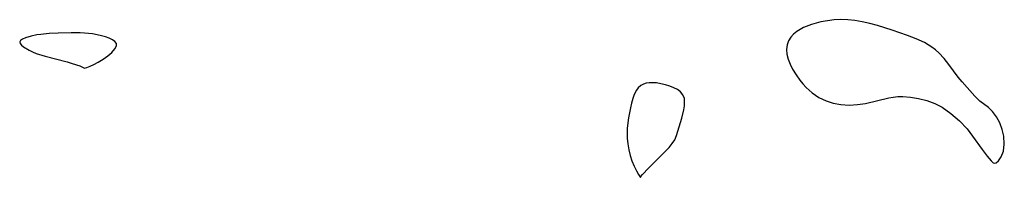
# Model space of a CAD drawing. Header units: metres. Extents: x 1073367 to 1082519, y 1569854 to 1574957.
# Tile 439 of 656: x 1077326 to 1077520, y 1571857 to 1571888. Entities that reach past the tile are written whole.
import ezdxf

# ---------------------------------------------------------------- set-up
doc = ezdxf.new("R2010")
doc.units = ezdxf.units.M
doc.layers.add('CGG_CurvaNivelLidar_v1', color=253, linetype='Continuous', lineweight=30)

msp = doc.modelspace()

# ---------------------------------------------------------------- linework, layer by layer
at = {"layer": 'CGG_CurvaNivelLidar_v1'}
for p, q in [((1077483.2591, 1571887.1774, 69), (1077482.3363, 1571886.9088, 69)), ((1077484.2155, 1571887.4032, 69), (1077483.2591, 1571887.1774, 69)), ((1077485.4878, 1571887.6356, 69), (1077484.2155, 1571887.4032, 69)), ((1077486.7918, 1571887.7925, 69), (1077485.4878, 1571887.6356, 69)), ((1077488.1183, 1571887.8581, 69), (1077486.7918, 1571887.7925, 69)), ((1077489.5247, 1571887.815, 69), (1077488.1183, 1571887.8581, 69)), ((1077490.9389, 1571887.6685, 69), (1077489.5247, 1571887.815, 69)), ((1077492.3529, 1571887.4323, 69), (1077490.9389, 1571887.6685, 69)), ((1077493.878, 1571887.0895, 69), (1077492.3529, 1571887.4323, 69)), ((1077495.3934, 1571886.682, 69), (1077493.878, 1571887.0895, 69)), ((1077331.5548, 1571885.1063, 69), (1077329.8698, 1571884.9427, 69)), ((1077333.291, 1571885.2027, 69), (1077331.5548, 1571885.1063, 69)), ((1077335.921, 1571885.2685, 69), (1077333.291, 1571885.2027, 69)), ((1077337.663, 1571885.2567, 69), (1077335.921, 1571885.2685, 69)), ((1077338.5237, 1571885.2148, 69), (1077337.663, 1571885.2567, 69)), ((1077340.1385, 1571885.0229, 69), (1077338.5237, 1571885.2148, 69)), ((1077479.4198, 1571885.5052, 69), (1077478.7783, 1571884.9726, 69)), ((1077480.7748, 1571886.2959, 69), (1077479.4198, 1571885.5052, 69)), ((1077482.3363, 1571886.9088, 69), (1077480.7748, 1571886.2959, 69)), ((1077498.2689, 1571885.7935, 69), (1077495.3934, 1571886.682, 69)), ((1077501.3108, 1571884.7455, 69), (1077498.2689, 1571885.7935, 69)), ((1077325.8972, 1571883.734, 69), (1077325.7121, 1571883.444, 69)), ((1077325.7121, 1571883.444, 69), (1077325.7773, 1571883.1466, 69)), ((1077325.7773, 1571883.1466, 69), (1077326.0418, 1571882.8325, 69)), ((1077326.2935, 1571884.0026, 69), (1077325.8972, 1571883.734, 69)), ((1077326.8449, 1571884.2493, 69), (1077326.2935, 1571884.0026, 69)), ((1077327.955, 1571884.5921, 69), (1077326.8449, 1571884.2493, 69)), ((1077329.132, 1571884.8342, 69), (1077327.955, 1571884.5921, 69)), ((1077329.8698, 1571884.9427, 69), (1077329.132, 1571884.8342, 69)), ((1077341.0251, 1571884.8587, 69), (1077340.1385, 1571885.0229, 69)), ((1077341.8785, 1571884.6621, 69), (1077341.0251, 1571884.8587, 69)), ((1077342.6842, 1571884.4357, 69), (1077341.8785, 1571884.6621, 69)), ((1077343.4213, 1571884.1789, 69), (1077342.6842, 1571884.4357, 69)), ((1077344.0595, 1571883.8875, 69), (1077343.4213, 1571884.1789, 69)), ((1077344.5563, 1571883.5532, 69), (1077344.0595, 1571883.8875, 69)), ((1077344.8525, 1571883.1628, 69), (1077344.5563, 1571883.5532, 69)), ((1077344.8455, 1571882.6695, 69), (1077344.8525, 1571883.1628, 69)), ((1077477.8014, 1571883.6568, 69), (1077477.5197, 1571882.876, 69)), ((1077478.2434, 1571884.3757, 69), (1077477.8014, 1571883.6568, 69)), ((1077478.7783, 1571884.9726, 69), (1077478.2434, 1571884.3757, 69)), ((1077503.0437, 1571884.0748, 69), (1077501.3108, 1571884.7455, 69)), ((1077504.6699, 1571883.3213, 69), (1077503.0437, 1571884.0748, 69)), ((1077506.1414, 1571882.4322, 69), (1077504.6699, 1571883.3213, 69)), ((1077326.0418, 1571882.8325, 69), (1077326.4567, 1571882.5046, 69)), ((1077326.4567, 1571882.5046, 69), (1077327.581, 1571881.8238, 69)), ((1077327.581, 1571881.8238, 69), (1077328.2458, 1571881.4931, 69)), ((1077328.2458, 1571881.4931, 69), (1077328.9742, 1571881.1885, 69)), ((1077328.9742, 1571881.1885, 69), (1077330.7783, 1571880.6006, 69)), ((1077343.1202, 1571880.6822, 69), (1077343.9088, 1571881.3792, 69)), ((1077343.9088, 1571881.3792, 69), (1077344.5077, 1571882.0584, 69)), ((1077344.5077, 1571882.0584, 69), (1077344.8455, 1571882.6695, 69)), ((1077477.5197, 1571882.876, 69), (1077477.4072, 1571881.9736, 69)), ((1077477.4072, 1571881.9736, 69), (1077477.4785, 1571881.034, 69)), ((1077506.8526, 1571881.8815, 69), (1077506.1414, 1571882.4322, 69)), ((1077507.521, 1571881.2848, 69), (1077506.8526, 1571881.8815, 69)), ((1077508.5543, 1571880.1628, 69), (1077507.521, 1571881.2848, 69)), ((1077330.7783, 1571880.6006, 69), (1077335.1306, 1571879.4786, 69)), ((1077335.1306, 1571879.4786, 69), (1077336.1174, 1571879.1966, 69)), ((1077340.4081, 1571878.986, 69), (1077341.253, 1571879.4248, 69)), ((1077341.253, 1571879.4248, 69), (1077342.2119, 1571880.0158, 69)), ((1077342.2119, 1571880.0158, 69), (1077343.1202, 1571880.6822, 69)), ((1077477.4785, 1571881.034, 69), (1077477.7209, 1571880.0451, 69)), ((1077477.7209, 1571880.0451, 69), (1077478.1053, 1571879.0496, 69)), ((1077509.5026, 1571878.9456, 69), (1077508.5543, 1571880.1628, 69)), ((1077336.1174, 1571879.1966, 69), (1077337.6072, 1571878.6857, 69)), ((1077337.6072, 1571878.6857, 69), (1077338.4268, 1571878.3281, 69)), ((1077338.4268, 1571878.3281, 69), (1077338.5, 1571878.2534, 69)), ((1077338.5, 1571878.2534, 69), (1077339.0258, 1571878.4013, 69)), ((1077339.0258, 1571878.4013, 69), (1077339.644, 1571878.6431, 69)), ((1077339.644, 1571878.6431, 69), (1077340.4081, 1571878.986, 69)), ((1077478.1053, 1571879.0496, 69), (1077478.6052, 1571878.059, 69)), ((1077478.6052, 1571878.059, 69), (1077479.2822, 1571876.9566, 69)), ((1077511.3462, 1571876.4655, 69), (1077509.5026, 1571878.9456, 69)), ((1077450.2233, 1571875.3512, 69), (1077449.6614, 1571875.2644, 69)), ((1077450.8123, 1571875.3755, 69), (1077450.2233, 1571875.3512, 69)), ((1077451.682, 1571875.32, 69), (1077450.8123, 1571875.3755, 69)), ((1077479.2822, 1571876.9566, 69), (1077480.0465, 1571875.8837, 69)), ((1077480.0465, 1571875.8837, 69), (1077480.6312, 1571875.1464, 69)), ((1077512.1142, 1571875.5469, 69), (1077511.3462, 1571876.4655, 69)), ((1077514.6569, 1571872.7109, 69), (1077512.1142, 1571875.5469, 69)), ((1077447.4636, 1571873.4054, 69), (1077447.2238, 1571872.838, 69)), ((1077447.7365, 1571873.9091, 69), (1077447.4636, 1571873.4054, 69)), ((1077448.0639, 1571874.3508, 69), (1077447.7365, 1571873.9091, 69)), ((1077448.5555, 1571874.7882, 69), (1077448.0639, 1571874.3508, 69)), ((1077449.1368, 1571875.1035, 69), (1077448.5555, 1571874.7882, 69)), ((1077449.6614, 1571875.2644, 69), (1077449.1368, 1571875.1035, 69)), ((1077452.5675, 1571875.1802, 69), (1077451.682, 1571875.32, 69)), ((1077453.4487, 1571874.973, 69), (1077452.5675, 1571875.1802, 69)), ((1077454.3046, 1571874.7075, 69), (1077453.4487, 1571874.973, 69)), ((1077455.1116, 1571874.3857, 69), (1077454.3046, 1571874.7075, 69)), ((1077455.8411, 1571874.003, 69), (1077455.1116, 1571874.3857, 69)), ((1077456.4571, 1571873.5476, 69), (1077455.8411, 1571874.003, 69)), ((1077456.9134, 1571873.0004, 69), (1077456.4571, 1571873.5476, 69)), ((1077480.6312, 1571875.1464, 69), (1077481.2608, 1571874.444, 69)), ((1077481.2608, 1571874.444, 69), (1077482.4478, 1571873.3742, 69)), ((1077447.0134, 1571872.23, 69), (1077446.7544, 1571871.3299, 69)), ((1077447.2238, 1571872.838, 69), (1077447.0134, 1571872.23, 69)), ((1077456.984, 1571872.8708, 69), (1077456.9134, 1571873.0004, 69)), ((1077457.1873, 1571872.2413, 69), (1077456.984, 1571872.8708, 69)), ((1077457.2445, 1571871.5384, 69), (1077457.1873, 1571872.2413, 69)), ((1077457.1934, 1571870.7816, 69), (1077457.2445, 1571871.5384, 69)), ((1077482.4478, 1571873.3742, 69), (1077483.775, 1571872.4691, 69)), ((1077483.775, 1571872.4691, 69), (1077485.2202, 1571871.7612, 69)), ((1077485.2202, 1571871.7612, 69), (1077486.6519, 1571871.3086, 69)), ((1077493.0229, 1571871.2801, 69), (1077497.6169, 1571872.3722, 69)), ((1077497.6169, 1571872.3722, 69), (1077498.5016, 1571872.5321, 69)), ((1077498.5016, 1571872.5321, 69), (1077499.4499, 1571872.6219, 69)), ((1077499.4499, 1571872.6219, 69), (1077500.4041, 1571872.6228, 69)), ((1077500.4041, 1571872.6228, 69), (1077501.951, 1571872.5021, 69)), ((1077501.951, 1571872.5021, 69), (1077503.5359, 1571872.2503, 69)), ((1077503.5359, 1571872.2503, 69), (1077505.1276, 1571871.8635, 69)), ((1077505.1276, 1571871.8635, 69), (1077506.7421, 1571871.2745, 69)), ((1077515.6555, 1571871.7396, 69), (1077514.6569, 1571872.7109, 69)), ((1077517.3357, 1571870.4577, 69), (1077515.6555, 1571871.7396, 69)), ((1077446.527, 1571870.3867, 69), (1077446.1519, 1571868.4207, 69)), ((1077446.7544, 1571871.3299, 69), (1077446.527, 1571870.3867, 69)), ((1077456.6627, 1571868.3261, 69), (1077457.0641, 1571869.9862, 69)), ((1077457.0641, 1571869.9862, 69), (1077457.1934, 1571870.7816, 69)), ((1077486.6519, 1571871.3086, 69), (1077488.1425, 1571871.0412, 69)), ((1077488.1425, 1571871.0412, 69), (1077489.7789, 1571870.943, 69)), ((1077489.7789, 1571870.943, 69), (1077491.4204, 1571871.029, 69)), ((1077491.4204, 1571871.029, 69), (1077493.0229, 1571871.2801, 69)), ((1077506.7421, 1571871.2745, 69), (1077508.1901, 1571870.4981, 69)), ((1077508.1901, 1571870.4981, 69), (1077509.9253, 1571869.2869, 69)), ((1077518.1709, 1571869.6438, 69), (1077517.3357, 1571870.4577, 69)), ((1077518.932, 1571868.6149, 69), (1077518.1709, 1571869.6438, 69)), ((1077446.1519, 1571868.4207, 69), (1077445.8941, 1571866.3991, 69)), ((1077455.9283, 1571865.7541, 69), (1077456.6627, 1571868.3261, 69)), ((1077509.9253, 1571869.2869, 69), (1077511.5913, 1571867.831, 69)), ((1077511.5913, 1571867.831, 69), (1077513.1028, 1571866.2072, 69)), ((1077519.5737, 1571867.4171, 69), (1077518.932, 1571868.6149, 69)), ((1077445.8941, 1571866.3991, 69), (1077445.8557, 1571865.4313, 69)), ((1077455.6425, 1571864.8992, 69), (1077455.9283, 1571865.7541, 69)), ((1077513.1028, 1571866.2072, 69), (1077514.2105, 1571864.7869, 69)), ((1077520.0643, 1571866.1149, 69), (1077519.5737, 1571867.4171, 69)), ((1077520.3745, 1571864.7729, 69), (1077520.0643, 1571866.1149, 69)), ((1077445.8557, 1571865.4313, 69), (1077445.8948, 1571864.3621, 69)), ((1077445.8948, 1571864.3621, 69), (1077446.0152, 1571863.2331, 69)), ((1077454.7971, 1571863.3303, 69), (1077455.2821, 1571864.0861, 69)), ((1077455.2821, 1571864.0861, 69), (1077455.6425, 1571864.8992, 69)), ((1077514.2105, 1571864.7869, 69), (1077516.108, 1571862.1271, 69)), ((1077520.4794, 1571863.2287, 69), (1077520.3745, 1571864.7729, 69)), ((1077446.0152, 1571863.2331, 69), (1077446.2157, 1571862.0982, 69)), ((1077446.2157, 1571862.0982, 69), (1077446.4904, 1571860.9844, 69)), ((1077450.1229, 1571858.4571, 69), (1077453.3956, 1571861.7183, 69)), ((1077453.3956, 1571861.7183, 69), (1077454.1523, 1571862.536, 69)), ((1077454.1523, 1571862.536, 69), (1077454.7971, 1571863.3303, 69)), ((1077516.108, 1571862.1271, 69), (1077517.1025, 1571860.8359, 69)), ((1077519.8766, 1571860.7169, 69), (1077520.2941, 1571861.8301, 69)), ((1077520.2941, 1571861.8301, 69), (1077520.4794, 1571863.2287, 69)), ((1077446.4904, 1571860.9844, 69), (1077446.8286, 1571859.9301, 69)), ((1077446.8286, 1571859.9301, 69), (1077447.2703, 1571858.84, 69)), ((1077517.1025, 1571860.8359, 69), (1077517.893, 1571859.9177, 69)), ((1077517.893, 1571859.9177, 69), (1077518.2973, 1571859.5242, 69)), ((1077518.8612, 1571859.5091, 69), (1077519.3385, 1571859.915, 69)), ((1077519.3385, 1571859.915, 69), (1077519.8766, 1571860.7169, 69)), ((1077447.2703, 1571858.84, 69), (1077447.7169, 1571857.9199, 69)), ((1077447.7169, 1571857.9199, 69), (1077448.1097, 1571857.2138, 69)), ((1077448.9111, 1571857.1613, 69), (1077450.1229, 1571858.4571, 69)), ((1077518.2973, 1571859.5242, 69), (1077518.5, 1571859.4375, 69)), ((1077518.5, 1571859.4375, 69), (1077518.8612, 1571859.5091, 69)), ((1077448.1097, 1571857.2138, 69), (1077448.5, 1571856.6293, 69)), ((1077448.5, 1571856.6293, 69), (1077448.5833, 1571856.7776, 69)), ((1077448.5833, 1571856.7776, 69), (1077448.9111, 1571857.1613, 69))]:
    msp.add_line(p, q, dxfattribs=at)

doc.saveas('drawing.dxf')
